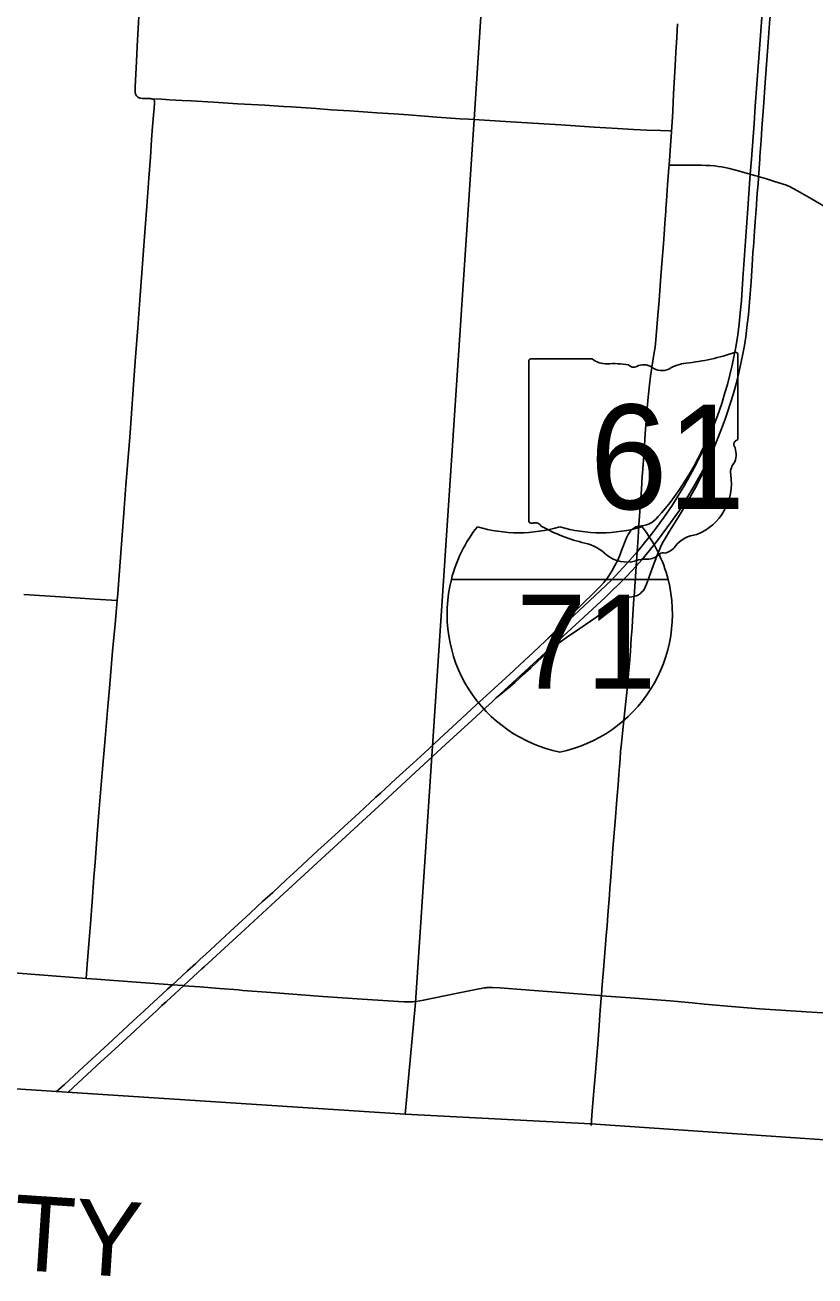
# Model space of a CAD drawing. Extents: x 9078 to 9739, y 4248 to 4966.
# Drawn here: x 9343 to 9395.6, y 4277 to 4360.3 of the extents above; entities that cross this region are included whole.
import ezdxf

# ---------------------------------------------------------------- set-up
doc = ezdxf.new("R2010")
doc.units = 0
for name, color, linetype in [('GM_X_Adjacent_County_Text', 7, 'Continuous'), ('GM_X_County', 7, 'Continuous'), ('GM_X_County_Road', 7, 'Continuous'), ('GM_X_Interchange_Ramps', 7, 'Continuous'), ('GM_X_Interstate_Route', 7, 'Continuous'), ('GM_X_Interstate_Shield', 7, 'Continuous'), ('GM_X_State_Route', 7, 'Continuous'), ('GM_X_State_Shield', 7, 'Continuous'), ('GM_X_Township', 7, 'Continuous'), ('GM_X_Township_Road', 7, 'Continuous')]:
    doc.layers.add(name, color=color, linetype=linetype)

msp = doc.modelspace()

# ---------------------------------------------------------------- linework, layer by layer
at = {"layer": 'GM_X_County'}
msp.add_lwpolyline([(9453.474, 4282.402), (9434.475, 4283.669), (9411.758, 4284.989), (9398.203, 4285.942), (9380.715, 4287.138), (9368.355, 4287.789), (9345.5, 4289.276), (9319.886, 4290.942), (9309.137, 4291.618), (9253.074, 4295.401), (9243.762, 4295.729), (9243.935, 4298.003), (9244.322, 4304.049), (9245.528, 4321.553), (9248.171, 4361.288), (9250.084, 4386.452), (9250.734, 4399.271), (9229.793, 4400.675)], dxfattribs=at)
at = {"layer": 'GM_X_County_Road'}
for points in [[(9351.49, 4355.37), (9351.469, 4355.375), (9351.445, 4355.379), (9351.427, 4355.38), (9351.41, 4355.382), (9351.377, 4355.385), (9351.319, 4355.388), (9351.205, 4355.392), (9350.844, 4355.405), (9350.731, 4355.417), (9350.704, 4355.422), (9350.663, 4355.432), (9350.628, 4355.444), (9350.595, 4355.458), (9350.559, 4355.48), (9350.524, 4355.508), (9350.491, 4355.54), (9350.465, 4355.572), (9350.444, 4355.606), (9350.421, 4355.647), (9350.406, 4355.686), (9350.392, 4355.728), (9350.383, 4355.767), (9350.38, 4355.791), (9350.378, 4355.819), (9350.377, 4355.848), (9350.376, 4355.896), (9350.38, 4356.034), (9350.385, 4356.176), (9350.473, 4357.863), (9350.517, 4358.844), (9350.573, 4360.071), (9350.631, 4361.218)], [(9349.173, 4321.985), (9349.214, 4322.45), (9349.311, 4323.676), (9349.467, 4325.722), (9349.649, 4328.094), (9349.762, 4329.648), (9350.01, 4332.839), (9350.249, 4336.029), (9350.383, 4337.912), (9350.547, 4340.121), (9350.659, 4341.676), (9350.794, 4343.475), (9351.021, 4346.503), (9351.151, 4348.22), (9351.291, 4350.102), (9351.391, 4351.493), (9351.473, 4352.638), (9351.536, 4353.539), (9351.614, 4354.52), (9351.656, 4355.036), (9351.66, 4355.084), (9351.663, 4355.139), (9351.664, 4355.162), (9351.664, 4355.183), (9351.664, 4355.201), (9351.662, 4355.219), (9351.661, 4355.226), (9351.659, 4355.238), (9351.656, 4355.248), (9351.65, 4355.264), (9351.645, 4355.276), (9351.636, 4355.291), (9351.629, 4355.299), (9351.625, 4355.304), (9351.615, 4355.314), (9351.605, 4355.322), (9351.595, 4355.329), (9351.586, 4355.334), (9351.577, 4355.339), (9351.566, 4355.345), (9351.552, 4355.35), (9351.542, 4355.354), (9351.49, 4355.37)], [(9351.49, 4355.37), (9352.121, 4355.343), (9352.663, 4355.314), (9353.495, 4355.27), (9354.109, 4355.233), (9355.581, 4355.146), (9357.216, 4355.048), (9359.015, 4354.942), (9360.241, 4354.866), (9360.752, 4354.838), (9362.426, 4354.726), (9363.429, 4354.649), (9364.655, 4354.563), (9366.453, 4354.441), (9367.597, 4354.364), (9368.578, 4354.3), (9370.456, 4354.154), (9372.009, 4354.049), (9372.578, 4354.013)], [(9372.578, 4354.013), (9375.034, 4353.858), (9377.569, 4353.709), (9378.714, 4353.634), (9380.921, 4353.49), (9382.474, 4353.393), (9383.537, 4353.33), (9384.437, 4353.294), (9385.337, 4353.255), (9385.91, 4353.232), (9386.078, 4353.225)], [(9342.973, 4322.38), (9345.406, 4322.225), (9347.684, 4322.08), (9349.173, 4321.985)], [(9347.124, 4296.829), (9347.183, 4297.761), (9347.315, 4299.396), (9347.397, 4300.46), (9347.515, 4301.932), (9347.635, 4303.568), (9347.706, 4304.55), (9347.856, 4306.43), (9347.941, 4307.574), (9348.032, 4308.637), (9348.186, 4310.517), (9348.376, 4312.806), (9348.557, 4314.931), (9348.662, 4316.157), (9348.874, 4318.609), (9349.035, 4320.407), (9349.173, 4321.985)], [(9309.58, 4299.638), (9313.144, 4299.367), (9315.598, 4299.185), (9320.751, 4298.806), (9323.694, 4298.581), (9327.537, 4298.291), (9329.009, 4298.179), (9329.991, 4298.109), (9331.135, 4298.018), (9332.525, 4297.912), (9333.262, 4297.868), (9334.161, 4297.804), (9335.633, 4297.686), (9337.432, 4297.558), (9342.584, 4297.168), (9346.837, 4296.849), (9347.124, 4296.829)], [(9347.124, 4296.829), (9347.817, 4296.774), (9348.963, 4296.695), (9349.283, 4296.671)], [(9349.283, 4296.671), (9349.862, 4296.627), (9352.559, 4296.423), (9352.856, 4296.4), (9353.54, 4296.346), (9353.601, 4296.341), (9354.685, 4296.263), (9355.993, 4296.161), (9357.26, 4296.057)], [(9357.26, 4296.057), (9357.546, 4296.033), (9359.426, 4295.89), (9362.861, 4295.628), (9365.478, 4295.439), (9368.261, 4295.261), (9368.673, 4295.26), (9368.849, 4295.276)], [(9368.849, 4295.276), (9369.083, 4295.297), (9369.57, 4295.377), (9371.82, 4295.843), (9373.265, 4296.138), (9373.415, 4296.166), (9373.597, 4296.193), (9373.734, 4296.21), (9373.795, 4296.216), (9373.889, 4296.222), (9374.157, 4296.226), (9374.647, 4296.208), (9376.364, 4296.074), (9378.98, 4295.867), (9381.278, 4295.685), (9381.407, 4295.675)], [(9381.407, 4295.675), (9383.316, 4295.53), (9385.977, 4295.33), (9387.448, 4295.193), (9388.264, 4295.12), (9390.059, 4294.969), (9391.927, 4294.804), (9393.349, 4294.705), (9395.026, 4294.597), (9395.766, 4294.565), (9398.831, 4294.4), (9399.465, 4294.368)]]:
    msp.add_lwpolyline(points, dxfattribs=at)
at = {"layer": 'GM_X_Interchange_Ramps'}
for points in [[(9388.693, 4333.149), (9388.291, 4332.371), (9388.05, 4331.851), (9387.83, 4331.411), (9387.557, 4330.906), (9387.27, 4330.409), (9386.967, 4329.922), (9386.606, 4329.375), (9386.278, 4328.904), (9385.984, 4328.51), (9385.678, 4328.125), (9385.414, 4327.812), (9385.196, 4327.565), (9385.024, 4327.39), (9384.902, 4327.281), (9384.77, 4327.183), (9384.629, 4327.1), (9384.555, 4327.066), (9384.479, 4327.036), (9384.4, 4327.012), (9384.32, 4326.994), (9384.23, 4326.981), (9383.898, 4326.929)], [(9383.583, 4322.247), (9383.64, 4322.265), (9383.719, 4322.29), (9383.795, 4322.322), (9383.868, 4322.36), (9383.937, 4322.404), (9384.003, 4322.454), (9384.064, 4322.509), (9384.177, 4322.63), (9384.273, 4322.763), (9384.353, 4322.907), (9384.419, 4323.058), (9384.941, 4324.535), (9385.175, 4325.152), (9385.337, 4325.531), (9385.484, 4325.826), (9385.646, 4326.114), (9385.948, 4326.606), (9386.65, 4327.722), (9387.098, 4328.48), (9387.677, 4329.503), (9388.149, 4330.449), (9388.614, 4331.499)], [(9383.898, 4326.929), (9383.857, 4326.92), (9383.777, 4326.903), (9383.7, 4326.876), (9383.625, 4326.841), (9383.555, 4326.8), (9383.489, 4326.751), (9383.429, 4326.696), (9383.374, 4326.636), (9383.276, 4326.505), (9383.193, 4326.364), (9383.087, 4326.142), (9382.755, 4325.305), (9382.602, 4324.926), (9382.47, 4324.627), (9382.289, 4324.26), (9382.128, 4323.975), (9381.955, 4323.698), (9381.767, 4323.43), (9381.565, 4323.173), (9381.347, 4322.929), (9381.003, 4322.578), (9379.121, 4320.757), (9377.718, 4319.321)], [(9374.409, 4315.496), (9375.309, 4316.227), (9375.678, 4316.555), (9375.922, 4316.777), (9376.163, 4317.001), (9376.706, 4317.504), (9377.492, 4318.23), (9377.985, 4318.668), (9378.364, 4318.983), (9378.689, 4319.235), (9379.089, 4319.525), (9379.906, 4320.081), (9381.879, 4321.423), (9382.554, 4321.894), (9382.761, 4322.028), (9382.903, 4322.109), (9382.977, 4322.145), (9383.055, 4322.173), (9383.157, 4322.197), (9383.282, 4322.209), (9383.422, 4322.223), (9383.583, 4322.247)]]:
    msp.add_lwpolyline(points, dxfattribs=at)
at = {"layer": 'GM_X_Interstate_Route'}
for points in [[(9345.114, 4289.281), (9345.662, 4289.764), (9346.926, 4290.933), (9348.859, 4292.709), (9349.221, 4293.042), (9350.241, 4293.993), (9350.964, 4294.66), (9351.327, 4294.993), (9351.869, 4295.494), (9352.534, 4296.103), (9352.856, 4296.4), (9353.138, 4296.659), (9353.861, 4297.327), (9354.407, 4297.822), (9354.709, 4298.1), (9355.071, 4298.434), (9355.371, 4298.713), (9356.694, 4299.941), (9358.021, 4301.162), (9358.503, 4301.608), (9358.861, 4301.945), (9359.529, 4302.551), (9360.434, 4303.385), (9361.156, 4304.053), (9361.519, 4304.386), (9362.543, 4305.332), (9362.963, 4305.724), (9363.206, 4305.944), (9363.933, 4306.608), (9364.294, 4306.942), (9365.258, 4307.833), (9365.681, 4308.221), (9365.98, 4308.501), (9366.402, 4308.89), (9366.707, 4309.164), (9367.37, 4309.776), (9367.729, 4310.113), (9368.878, 4311.165), (9369.362, 4311.608), (9369.914, 4312.114), (9370.632, 4312.772), (9371.234, 4313.329), (9372.074, 4314.112), (9373.1, 4315.056), (9373.522, 4315.445), (9374.006, 4315.888), (9375.576, 4317.331), (9375.999, 4317.72), (9376.841, 4318.5), (9377.718, 4319.321), (9379.567, 4320.993), (9382.051, 4323.315), (9383.124, 4324.472), (9383.783, 4325.223), (9383.917, 4325.376), (9384.831, 4326.513), (9385.566, 4327.496), (9386.116, 4328.315), (9386.919, 4329.616), (9387.319, 4330.328), (9387.744, 4331.106), (9388.155, 4331.953), (9388.693, 4333.149), (9389.134, 4334.263), (9389.421, 4335.099), (9389.632, 4335.804), (9389.793, 4336.369), (9389.957, 4337.005), (9390.106, 4337.645), (9390.226, 4338.207), (9390.349, 4338.852), (9390.478, 4339.663), (9390.575, 4340.395), (9390.653, 4341.13), (9390.723, 4341.948), (9390.822, 4343.421), (9391.141, 4347.757), (9391.32, 4350.352), (9391.389, 4351.358), (9391.566, 4353.73), (9391.649, 4354.875), (9391.862, 4357.821), (9392.142, 4361.666)], [(9391.963, 4351.543), (9392.037, 4352.607), (9392.094, 4353.426), (9392.199, 4354.816), (9392.316, 4356.452), (9392.515, 4359.151), (9392.624, 4360.706), (9392.632, 4360.811)], [(9391.855, 4350.042), (9391.866, 4350.194), (9391.88, 4350.398), (9391.903, 4350.726), (9391.952, 4351.38), (9391.963, 4351.543)], [(9391.738, 4348.436), (9391.756, 4348.681), (9391.784, 4349.09), (9391.817, 4349.499), (9391.855, 4350.042)], [(9384.874, 4325.639), (9385.213, 4326.057), (9386.006, 4327.148), (9386.581, 4327.958), (9387.493, 4329.459), (9388.046, 4330.445), (9388.614, 4331.499), (9388.763, 4331.846), (9388.925, 4332.222), (9389.204, 4332.905), (9389.469, 4333.593), (9389.64, 4334.054), (9389.803, 4334.518), (9390.007, 4335.141), (9390.174, 4335.69), (9390.35, 4336.321), (9390.53, 4337.036), (9390.694, 4337.755), (9390.824, 4338.398), (9390.924, 4338.962), (9391.011, 4339.53), (9391.119, 4340.342), (9391.188, 4340.994), (9391.306, 4342.383), (9391.367, 4343.2), (9391.464, 4344.673), (9391.497, 4345.164), (9391.521, 4345.492), (9391.604, 4346.555), (9391.651, 4347.209), (9391.727, 4348.272), (9391.738, 4348.436)], [(9383.071, 4323.573), (9383.082, 4323.584), (9383.718, 4324.273), (9384.097, 4324.683), (9384.874, 4325.639)], [(9354.958, 4297.588), (9357.414, 4299.845), (9359.706, 4301.959), (9361.939, 4304.015), (9363.871, 4305.793), (9366.584, 4308.297), (9369.6, 4311.077), (9369.867, 4311.323), (9371.049, 4312.411), (9373.041, 4314.244), (9373.403, 4314.578), (9373.706, 4314.854), (9374.131, 4315.24), (9374.409, 4315.496), (9377.134, 4318.007), (9381.65, 4322.175), (9383.071, 4323.573)], [(9352.434, 4295.264), (9352.463, 4295.291), (9353.006, 4295.791), (9353.601, 4296.341), (9353.97, 4296.682), (9354.817, 4297.459), (9354.958, 4297.588)], [(9345.894, 4289.235), (9346.253, 4289.56), (9348.12, 4291.288), (9349.025, 4292.121), (9350.352, 4293.345), (9350.774, 4293.734), (9351.799, 4294.68), (9352.161, 4295.014), (9352.434, 4295.264)]]:
    msp.add_lwpolyline(points, dxfattribs=at)
at = {"layer": 'GM_X_Interstate_Shield'}
for p, q in [((9371.42, 4323.379), (9385.848, 4323.379)), ((9385.848, 4323.379), (9371.42, 4323.379)), ((9385.848, 4323.379), (9371.42, 4323.379))]:
    msp.add_line(p, q, dxfattribs=at)
for centre, start, end in [((9380.509, 4321.081), 141.66896, 165.80665), ((9375.894, 4335.861), 253.00908, 286.99093), ((9381.373, 4335.861), 253.00908, 286.99093), ((9376.759, 4321.081), 14.19335, 38.33104), ((9380.509, 4321.081), 165.80665, 258.46304), ((9376.759, 4321.081), 281.53696, 14.19335)]:
    msp.add_arc(centre, 9.375, start, end, dxfattribs=at)
at = {"layer": 'GM_X_State_Route'}
for points in [[(9384.131, 4330.246), (9384.146, 4330.451), (9384.245, 4331.924), (9384.323, 4333.069), (9384.434, 4334.541), (9384.522, 4335.52), (9384.608, 4336.335), (9384.685, 4336.903), (9384.905, 4338.362), (9384.976, 4338.85), (9385.036, 4339.339), (9385.168, 4340.974), (9385.249, 4341.954), (9385.352, 4343.262), (9385.436, 4344.407), (9385.531, 4345.716), (9385.6, 4346.692), (9385.629, 4347.106), (9385.689, 4347.899), (9385.701, 4348.063), (9385.74, 4348.578), (9385.817, 4349.641), (9385.901, 4350.786), (9385.914, 4350.96), (9386.035, 4352.585), (9386.074, 4353.158), (9386.078, 4353.225), (9386.113, 4353.812), (9386.156, 4354.549), (9386.217, 4355.696), (9386.259, 4356.432), (9386.325, 4357.578), (9386.37, 4358.479), (9386.423, 4359.462), (9386.479, 4360.362)], [(9383.396, 4319.473), (9383.426, 4319.914), (9383.445, 4320.183), (9383.479, 4320.649), (9383.574, 4322.111), (9383.583, 4322.247), (9383.649, 4323.255), (9383.716, 4324.236), (9383.718, 4324.273), (9383.783, 4325.223), (9383.827, 4325.872), (9383.898, 4326.929), (9383.904, 4327.017), (9384.004, 4328.489), (9384.067, 4329.388), (9384.131, 4330.246)], [(9380.72, 4287.031), (9380.747, 4287.323), (9380.774, 4287.742), (9380.935, 4289.58), (9381.014, 4290.56), (9381.101, 4291.705), (9381.159, 4292.44), (9381.253, 4293.667), (9381.307, 4294.403), (9381.396, 4295.529), (9381.407, 4295.675), (9381.443, 4296.1), (9381.487, 4296.673), (9381.55, 4297.407), (9381.735, 4299.676), (9381.782, 4300.328), (9381.838, 4301.062), (9381.937, 4302.369), (9381.976, 4302.859), (9382.008, 4303.267), (9382.059, 4303.92), (9382.129, 4304.819), (9382.178, 4305.473), (9382.323, 4307.271), (9382.437, 4308.742), (9382.513, 4309.721), (9382.568, 4310.402), (9382.604, 4310.942), (9382.651, 4311.436), (9382.689, 4311.926), (9382.747, 4312.495), (9382.816, 4313.148), (9382.929, 4314.207), (9383.037, 4315.268), (9383.099, 4315.851), (9383.173, 4316.539), (9383.217, 4317.13), (9383.278, 4317.793), (9383.336, 4318.607), (9383.396, 4319.473)]]:
    msp.add_lwpolyline(points, dxfattribs=at)
at = {"layer": 'GM_X_State_Shield'}
for p, q in [((9380.789, 4338.064), (9376.712, 4338.064)), ((9390.497, 4332.799), (9390.497, 4338.326)), ((9376.575, 4337.882), (9376.575, 4327.316)), ((9390.495, 4332.8), (9390.497, 4332.799))]:
    msp.add_line(p, q, dxfattribs=at)
for centre, radius, start, end in [((9376.735, 4337.905), 0.161, 98.1301, 188.1301), ((9381.76, 4339.291), 1.564, 231.61951, 271.11188), ((9385.538, 4352.47), 14.764, 275.84447, 288.90645), ((9390.342, 4338.349), 0.155, 351.86209, 97.738), ((9382.279, 4332.132), 5.616, 80.48669, 94.98827), ((9383.554, 4337.96), 0.451, 219.79206, 297.10237), ((9384.216, 4336.738), 0.938, 54.46668, 119.14113), ((9385.427, 4338.414), 1.129, 233.85621, 294.82819), ((9387.421, 4334.837), 2.97, 97.34618, 120.76885), ((9390.461, 4332.393), 0.24, 107.94398, 210.33697), ((9388.935, 4331.694), 1.44, 340.03296, 23.64957), ((9390.331, 4332.777), 0.166, 289.60381, 7.73413), ((9391.052, 4330.486), 1.048, 136.8065, 186.92959), ((9386.365, 4329.782), 3.693, 292.30889, 8.98584), ((9376.736, 4327.293), 0.163, 171.95839, 258.30661), ((9376.761, 4328.374), 1.242, 267.33899, 280.60386), ((9377.015, 4326.707), 0.448, 29.74838, 93.27175), ((9382.668, 4336.2), 10.661, 240.41292, 257.1985), ((9387.922, 4324.35), 2.022, 94.40312, 142.57675), ((9379.489, 4322.569), 3.336, 47.18416, 75.83597), ((9385.359, 4326.292), 1.193, 282.87319, 323.27711), ((9383.097, 4326.654), 2.117, 230.70037, 286.29184), ((9384.32, 4323.001), 1.739, 85.69512, 111.20995), ((9384.475, 4325.863), 1.128, 268.77702, 315.54927), ((9385.495, 4324.839), 0.318, 65.75173, 132.64842)]:
    msp.add_arc(centre, radius, start, end, dxfattribs=at)
at = {"layer": 'GM_X_Township'}
msp.add_lwpolyline([(9368.355, 4287.789), (9369.028, 4295.216), (9370.147, 4311.945), (9372.928, 4354.004), (9374.219, 4373.879), (9375.733, 4400.088), (9376.433, 4412.658), (9376.339, 4412.963), (9376.693, 4419.118), (9389.98, 4418.407), (9392.264, 4418.244), (9398.855, 4417.722), (9399.736, 4417.652), (9403.572, 4417.317), (9405.319, 4417.12), (9408.097, 4416.913), (9411.946, 4416.686), (9432.595, 4415.4), (9443.397, 4414.764), (9470.181, 4413.322)], dxfattribs=at)
at = {"layer": 'GM_X_Township_Road'}
msp.add_lwpolyline([(9385.914, 4350.96), (9385.977, 4350.96), (9386.321, 4350.96), (9387.126, 4350.947), (9388.077, 4350.947), (9388.36, 4350.941), (9388.639, 4350.935), (9388.931, 4350.902), (9389.184, 4350.87), (9389.405, 4350.837), (9389.632, 4350.799), (9389.924, 4350.734), (9390.589, 4350.56), (9391.141, 4350.402), (9391.32, 4350.352), (9391.6, 4350.273), (9391.866, 4350.194), (9391.996, 4350.156), (9392.32, 4350.059), (9392.873, 4349.894), (9393.501, 4349.701), (9393.734, 4349.62), (9393.961, 4349.524), (9394.181, 4349.414), (9394.468, 4349.254), (9395.387, 4348.711), (9396.312, 4348.181)], dxfattribs=at)

# ---------------------------------------------------------------- texts
at = {"layer": 'GM_X_Adjacent_County_Text'}
msp.add_text('DELAWARE COUNTY', height=5, rotation=356.22308, dxfattribs=at).set_placement((9283.174, 4281.349))
at = {"layer": 'GM_X_Interstate_Shield'}
msp.add_text('71', height=6.25, dxfattribs=at).set_placement((9375.746, 4316.114))
at = {"layer": 'GM_X_State_Shield'}
msp.add_text('61', height=6.961, dxfattribs=at).set_placement((9380.626, 4328.061))

doc.saveas('drawing.dxf')
